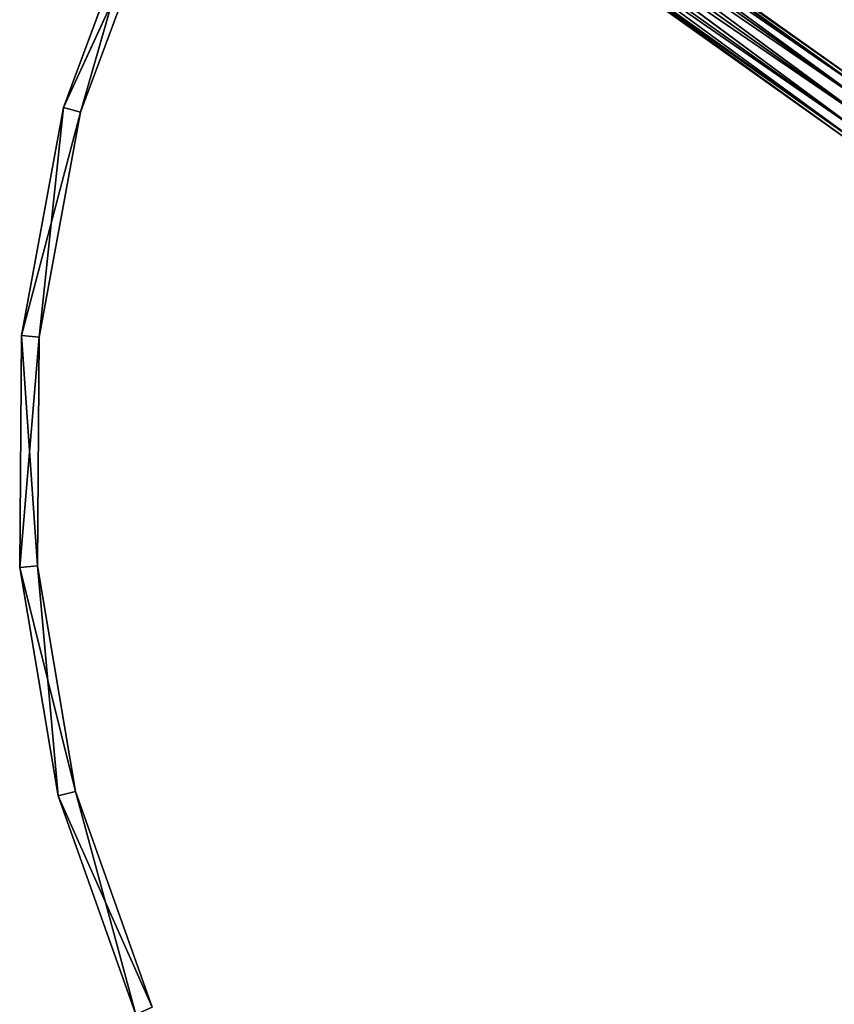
# Model space of a CAD drawing. Extents: x 382 to 531, y 0 to 277.
# Tile 431 of 656: x 382 to 428, y 134 to 190. Entities that reach past the tile are written whole.
import ezdxf

# ---------------------------------------------------------------- set-up
doc = ezdxf.new("R2010")
doc.units = 0
doc.header["$LTSCALE"] = 25.4
doc.layers.get('0').update_dxf_attribs({"color": 13, "linetype": 'CONTINUOUS'})

# ---------------------------------------------------------------- blocks, each defined once
blk = doc.blocks.new('NEWPORT-I-KINKIET-8157_STL')
at = {"color": 254}
for p, q in [((-114.129, 259.243, 130.906), (-116.303, 259.243, 118.014)), ((-116.303, 259.243, 118.014), (-114.129, 129.243, 130.906)), ((-116.303, 259.243, 118.014), (-114.129, 129.243, 130.906)), ((-116.303, 259.243, 118.014), (-116.303, 129.243, 118.014)), ((-116.303, 259.243, 118.014), (-116.303, 129.243, 118.014)), ((-116.303, 259.243, 118.014), (-116.205, 259.243, 104.94)), ((-116.205, 259.243, 104.94), (-116.303, 129.243, 118.014)), ((-116.205, 259.243, 104.94), (-116.303, 129.243, 118.014)), ((-116.303, 259.243, 118.014), (-116.205, 259.243, 104.94)), ((-116.303, 259.243, 118.014), (-115.306, 259.243, 117.934)), ((-116.303, 259.243, 118.014), (-115.306, 259.243, 117.934)), ((-116.303, 259.243, 118.014), (-113.161, 259.243, 130.654)), ((-116.303, 259.243, 118.014), (-113.161, 259.243, 130.654)), ((-114.129, 259.243, 130.906), (-116.303, 259.243, 118.014)), ((-116.205, 259.243, 104.94), (-116.205, 129.243, 104.94)), ((-116.205, 259.243, 104.94), (-116.205, 129.243, 104.94)), ((-116.205, 259.243, 104.94), (-113.838, 259.243, 92.082)), ((-113.838, 259.243, 92.082), (-116.205, 129.243, 104.94)), ((-113.838, 259.243, 92.082), (-116.205, 129.243, 104.94)), ((-116.205, 259.243, 104.94), (-113.838, 259.243, 92.082)), ((-116.205, 259.243, 104.94), (-115.209, 259.243, 105.035)), ((-116.205, 259.243, 104.94), (-115.209, 259.243, 105.035)), ((-116.205, 259.243, 104.94), (-115.306, 259.243, 117.934)), ((-116.205, 259.243, 104.94), (-115.306, 259.243, 117.934)), ((-115.306, 259.243, 117.934), (-115.209, 259.243, 105.035)), ((-113.161, 259.243, 130.654), (-115.306, 259.243, 117.934)), ((-113.161, 129.243, 130.654), (-115.306, 259.243, 117.934)), ((-113.161, 259.243, 130.654), (-115.306, 259.243, 117.934)), ((-113.161, 129.243, 130.654), (-115.306, 259.243, 117.934)), ((-115.306, 129.243, 117.934), (-115.306, 259.243, 117.934)), ((-115.306, 129.243, 117.934), (-115.306, 259.243, 117.934)), ((-115.306, 129.243, 117.934), (-115.209, 259.243, 105.035)), ((-115.306, 259.243, 117.934), (-115.209, 259.243, 105.035)), ((-115.306, 129.243, 117.934), (-115.209, 259.243, 105.035)), ((-113.838, 259.243, 92.082), (-115.209, 259.243, 105.035)), ((-115.209, 259.243, 105.035), (-112.874, 259.243, 92.348)), ((-113.838, 259.243, 92.082), (-115.209, 259.243, 105.035)), ((-115.209, 129.243, 105.035), (-115.209, 259.243, 105.035)), ((-115.209, 129.243, 105.035), (-115.209, 259.243, 105.035)), ((-115.209, 129.243, 105.035), (-112.874, 259.243, 92.348)), ((-115.209, 259.243, 105.035), (-112.874, 259.243, 92.348)), ((-115.209, 129.243, 105.035), (-112.874, 259.243, 92.348)), ((-109.749, 259.243, 143.224), (-114.129, 259.243, 130.906)), ((-114.129, 259.243, 130.906), (-109.749, 129.243, 143.224)), ((-114.129, 259.243, 130.906), (-109.749, 129.243, 143.224)), ((-114.129, 259.243, 130.906), (-114.129, 129.243, 130.906)), ((-114.129, 259.243, 130.906), (-114.129, 129.243, 130.906)), ((-114.129, 259.243, 130.906), (-113.161, 259.243, 130.654)), ((-114.129, 259.243, 130.906), (-113.161, 259.243, 130.654)), ((-114.129, 259.243, 130.906), (-108.84, 259.243, 142.808)), ((-114.129, 259.243, 130.906), (-108.84, 259.243, 142.808)), ((-109.749, 259.243, 143.224), (-114.129, 259.243, 130.906)), ((-113.838, 259.243, 92.082), (-113.838, 129.243, 92.082)), ((-113.838, 259.243, 92.082), (-113.838, 129.243, 92.082)), ((-113.838, 259.243, 92.082), (-109.275, 259.243, 79.831)), ((-109.275, 259.243, 79.831), (-113.838, 129.243, 92.082)), ((-109.275, 259.243, 79.831), (-113.838, 129.243, 92.082)), ((-113.838, 259.243, 92.082), (-109.275, 259.243, 79.831)), ((-113.838, 259.243, 92.082), (-112.874, 259.243, 92.348)), ((-113.838, 259.243, 92.082), (-112.874, 259.243, 92.348)), ((-108.84, 259.243, 142.808), (-113.161, 259.243, 130.654)), ((-108.84, 129.243, 142.808), (-113.161, 259.243, 130.654)), ((-108.84, 259.243, 142.808), (-113.161, 259.243, 130.654)), ((-108.84, 129.243, 142.808), (-113.161, 259.243, 130.654)), ((-113.161, 129.243, 130.654), (-113.161, 259.243, 130.654)), ((-113.161, 129.243, 130.654), (-113.161, 259.243, 130.654)), ((-109.275, 259.243, 79.831), (-112.874, 259.243, 92.348)), ((-112.874, 259.243, 92.348), (-108.372, 259.243, 80.26)), ((-109.275, 259.243, 79.831), (-112.874, 259.243, 92.348)), ((-112.874, 129.243, 92.348), (-112.874, 259.243, 92.348)), ((-112.874, 129.243, 92.348), (-112.874, 259.243, 92.348)), ((-112.874, 129.243, 92.348), (-108.372, 259.243, 80.26)), ((-112.874, 259.243, 92.348), (-108.372, 259.243, 80.26)), ((-112.874, 129.243, 92.348), (-108.372, 259.243, 80.26)), ((-116.303, 129.243, 118.014), (-114.129, 129.243, 130.906)), ((-116.205, 129.243, 104.94), (-116.303, 129.243, 118.014)), ((-116.303, 129.243, 118.014), (-114.129, 129.243, 130.906)), ((-116.303, 129.243, 118.014), (-115.306, 129.243, 117.934)), ((-116.303, 129.243, 118.014), (-115.306, 129.243, 117.934)), ((-116.303, 129.243, 118.014), (-115.209, 129.243, 105.035)), ((-116.303, 129.243, 118.014), (-115.209, 129.243, 105.035)), ((-116.205, 129.243, 104.94), (-116.303, 129.243, 118.014)), ((-113.838, 129.243, 92.082), (-116.205, 129.243, 104.94)), ((-116.205, 129.243, 104.94), (-115.209, 129.243, 105.035)), ((-116.205, 129.243, 104.94), (-115.209, 129.243, 105.035)), ((-116.205, 129.243, 104.94), (-112.874, 129.243, 92.348)), ((-116.205, 129.243, 104.94), (-112.874, 129.243, 92.348)), ((-113.838, 129.243, 92.082), (-116.205, 129.243, 104.94)), ((-114.129, 129.243, 130.906), (-115.306, 129.243, 117.934)), ((-115.306, 129.243, 117.934), (-113.161, 129.243, 130.654)), ((-114.129, 129.243, 130.906), (-115.306, 129.243, 117.934)), ((-115.209, 129.243, 105.035), (-115.306, 129.243, 117.934)), ((-115.306, 129.243, 117.934), (-113.161, 129.243, 130.654)), ((-115.209, 129.243, 105.035), (-115.306, 129.243, 117.934)), ((-112.874, 129.243, 92.348), (-115.209, 129.243, 105.035)), ((-112.874, 129.243, 92.348), (-115.209, 129.243, 105.035)), ((-114.129, 129.243, 130.906), (-109.749, 129.243, 143.224)), ((-114.129, 129.243, 130.906), (-109.749, 129.243, 143.224)), ((-114.129, 129.243, 130.906), (-113.161, 129.243, 130.654)), ((-114.129, 129.243, 130.906), (-113.161, 129.243, 130.654)), ((-109.275, 129.243, 79.831), (-113.838, 129.243, 92.082)), ((-113.838, 129.243, 92.082), (-112.874, 129.243, 92.348)), ((-113.838, 129.243, 92.082), (-112.874, 129.243, 92.348)), ((-113.838, 129.243, 92.082), (-108.372, 129.243, 80.26)), ((-113.838, 129.243, 92.082), (-108.372, 129.243, 80.26)), ((-109.275, 129.243, 79.831), (-113.838, 129.243, 92.082)), ((-109.749, 129.243, 143.224), (-113.161, 129.243, 130.654)), ((-113.161, 129.243, 130.654), (-108.84, 129.243, 142.808)), ((-109.749, 129.243, 143.224), (-113.161, 129.243, 130.654)), ((-113.161, 129.243, 130.654), (-108.84, 129.243, 142.808)), ((-108.372, 129.243, 80.26), (-112.874, 129.243, 92.348)), ((-108.372, 129.243, 80.26), (-112.874, 129.243, 92.348))]:
    blk.add_line(p, q, dxfattribs=at)
at = {"color": 7}
for p, q in [((-69.203, 146.173, 93.275), (-102.387, 131.234, 70.342)), ((-69.203, 146.173, 93.275), (-102.387, 131.234, 70.342)), ((-68.823, 146.362, 92.625), (-102.218, 131.752, 69.788)), ((-68.823, 146.362, 92.625), (-102.218, 131.752, 69.788)), ((-69.203, 146.173, 93.275), (-102.218, 131.752, 69.788)), ((-69.203, 146.173, 93.275), (-102.218, 131.752, 69.788)), ((-68.823, 146.362, 92.625), (-101.839, 131.941, 69.137)), ((-68.823, 146.362, 92.625), (-101.839, 131.941, 69.137)), ((-68.333, 146.173, 92.053), (-101.839, 131.941, 69.137)), ((-68.333, 146.173, 92.053), (-101.839, 131.941, 69.137)), ((-68.333, 146.173, 92.053), (-101.349, 131.752, 68.565)), ((-68.333, 146.173, 92.053), (-101.349, 131.752, 68.565)), ((-69.371, 145.655, 93.829), (-102.387, 131.234, 70.342)), ((-69.371, 145.655, 93.829), (-102.387, 131.234, 70.342)), ((-69.371, 145.655, 93.829), (-102.298, 130.528, 70.651)), ((-69.371, 145.655, 93.829), (-102.298, 130.528, 70.651)), ((-67.865, 145.655, 91.712), (-101.349, 131.752, 68.565)), ((-67.865, 145.655, 91.712), (-101.349, 131.752, 68.565)), ((-67.865, 145.655, 91.712), (-100.881, 131.234, 68.225)), ((-67.865, 145.655, 91.712), (-100.881, 131.234, 68.225)), ((-69.283, 144.949, 94.139), (-102.298, 130.528, 70.651)), ((-69.283, 144.949, 94.139), (-102.298, 130.528, 70.651)), ((-69.283, 144.949, 94.139), (-101.977, 129.821, 70.633)), ((-69.283, 144.949, 94.139), (-101.977, 129.821, 70.633)), ((-67.544, 144.949, 91.694), (-100.881, 131.234, 68.225)), ((-67.544, 144.949, 91.694), (-100.881, 131.234, 68.225)), ((-67.544, 144.949, 91.694), (-100.559, 130.528, 68.207)), ((-67.544, 144.949, 91.694), (-100.559, 130.528, 68.207)), ((-68.961, 144.242, 94.121), (-101.977, 129.821, 70.633)), ((-68.961, 144.242, 94.121), (-101.977, 129.821, 70.633)), ((-68.961, 144.242, 94.121), (-101.509, 129.304, 70.293)), ((-68.961, 144.242, 94.121), (-101.509, 129.304, 70.293)), ((-67.455, 144.242, 92.004), (-100.559, 130.528, 68.207)), ((-67.455, 144.242, 92.004), (-100.559, 130.528, 68.207)), ((-67.455, 144.242, 92.004), (-100.471, 129.821, 68.516)), ((-67.455, 144.242, 92.004), (-100.471, 129.821, 68.516)), ((-68.493, 143.725, 93.78), (-101.509, 129.304, 70.293)), ((-68.493, 143.725, 93.78), (-101.509, 129.304, 70.293)), ((-101.019, 129.115, 69.72), (-68.493, 143.725, 93.78)), ((-101.019, 129.115, 69.72), (-68.493, 143.725, 93.78)), ((-68.003, 143.536, 93.208), (-101.019, 129.115, 69.72)), ((-68.003, 143.536, 93.208), (-101.019, 129.115, 69.72)), ((-67.623, 143.725, 92.558), (-100.639, 129.304, 69.07)), ((-67.623, 143.725, 92.558), (-100.639, 129.304, 69.07)), ((-68.003, 143.536, 93.208), (-100.639, 129.304, 69.07)), ((-68.003, 143.536, 93.208), (-100.639, 129.304, 69.07)), ((-67.623, 143.725, 92.558), (-100.471, 129.821, 68.516)), ((-67.623, 143.725, 92.558), (-100.471, 129.821, 68.516))]:
    blk.add_line(p, q, dxfattribs=at)
at = {"color": 254}
mesh = blk.add_polyface(dxfattribs=at)
corners = [(-116.303, 259.243, 118.014), (-114.129, 129.243, 130.906), (-114.129, 259.243, 130.906)]
mesh.append_faces([[corners[k] for k in face] for face in [(0, 1, 2)]], dxfattribs={"color": 254})
mesh = blk.add_polyface(dxfattribs=at)
corners = [(-116.303, 259.243, 118.014), (-116.303, 129.243, 118.014), (-114.129, 129.243, 130.906)]
mesh.append_faces([[corners[k] for k in face] for face in [(0, 1, 2)]], dxfattribs={"color": 254})
mesh = blk.add_polyface(dxfattribs=at)
corners = [(-116.205, 259.243, 104.94), (-116.303, 129.243, 118.014), (-116.303, 259.243, 118.014)]
mesh.append_faces([[corners[k] for k in face] for face in [(0, 1, 2)]], dxfattribs={"color": 254})
mesh = blk.add_polyface(dxfattribs=at)
corners = [(-116.205, 259.243, 104.94), (-116.205, 129.243, 104.94), (-116.303, 129.243, 118.014)]
mesh.append_faces([[corners[k] for k in face] for face in [(0, 1, 2)]], dxfattribs={"color": 254})
mesh = blk.add_polyface(dxfattribs=at)
corners = [(-116.303, 259.243, 118.014), (-115.306, 259.243, 117.934), (-116.205, 259.243, 104.94)]
mesh.append_faces([[corners[k] for k in face] for face in [(0, 1, 2)]], dxfattribs={"color": 254})
mesh = blk.add_polyface(dxfattribs=at)
corners = [(-113.161, 259.243, 130.654), (-115.306, 259.243, 117.934), (-116.303, 259.243, 118.014)]
mesh.append_faces([[corners[k] for k in face] for face in [(0, 1, 2)]], dxfattribs={"color": 254})
mesh = blk.add_polyface(dxfattribs=at)
corners = [(-114.129, 259.243, 130.906), (-113.161, 259.243, 130.654), (-116.303, 259.243, 118.014)]
mesh.append_faces([[corners[k] for k in face] for face in [(0, 1, 2)]], dxfattribs={"color": 254})
mesh = blk.add_polyface(dxfattribs=at)
corners = [(-113.838, 259.243, 92.082), (-116.205, 129.243, 104.94), (-116.205, 259.243, 104.94)]
mesh.append_faces([[corners[k] for k in face] for face in [(0, 1, 2)]], dxfattribs={"color": 254})
mesh = blk.add_polyface(dxfattribs=at)
corners = [(-113.838, 259.243, 92.082), (-113.838, 129.243, 92.082), (-116.205, 129.243, 104.94)]
mesh.append_faces([[corners[k] for k in face] for face in [(0, 1, 2)]], dxfattribs={"color": 254})
mesh = blk.add_polyface(dxfattribs=at)
corners = [(-115.209, 259.243, 105.035), (-113.838, 259.243, 92.082), (-116.205, 259.243, 104.94)]
mesh.append_faces([[corners[k] for k in face] for face in [(0, 1, 2)]], dxfattribs={"color": 254})
mesh = blk.add_polyface(dxfattribs=at)
corners = [(-115.306, 259.243, 117.934), (-115.209, 259.243, 105.035), (-116.205, 259.243, 104.94)]
mesh.append_faces([[corners[k] for k in face] for face in [(0, 1, 2)]], dxfattribs={"color": 254})
mesh = blk.add_polyface(dxfattribs=at)
corners = [(-113.161, 259.243, 130.654), (-113.161, 129.243, 130.654), (-115.306, 259.243, 117.934)]
mesh.append_faces([[corners[k] for k in face] for face in [(0, 1, 2)]], dxfattribs={"color": 254})
mesh = blk.add_polyface(dxfattribs=at)
corners = [(-115.306, 259.243, 117.934), (-113.161, 129.243, 130.654), (-115.306, 129.243, 117.934)]
mesh.append_faces([[corners[k] for k in face] for face in [(0, 1, 2)]], dxfattribs={"color": 254})
mesh = blk.add_polyface(dxfattribs=at)
corners = [(-115.306, 259.243, 117.934), (-115.306, 129.243, 117.934), (-115.209, 259.243, 105.035)]
mesh.append_faces([[corners[k] for k in face] for face in [(0, 1, 2)]], dxfattribs={"color": 254})
mesh = blk.add_polyface(dxfattribs=at)
corners = [(-115.209, 259.243, 105.035), (-115.306, 129.243, 117.934), (-115.209, 129.243, 105.035)]
mesh.append_faces([[corners[k] for k in face] for face in [(0, 1, 2)]], dxfattribs={"color": 254})
mesh = blk.add_polyface(dxfattribs=at)
corners = [(-115.209, 259.243, 105.035), (-112.874, 259.243, 92.348), (-113.838, 259.243, 92.082)]
mesh.append_faces([[corners[k] for k in face] for face in [(0, 1, 2)]], dxfattribs={"color": 254})
mesh = blk.add_polyface(dxfattribs=at)
corners = [(-115.209, 259.243, 105.035), (-115.209, 129.243, 105.035), (-112.874, 259.243, 92.348)]
mesh.append_faces([[corners[k] for k in face] for face in [(0, 1, 2)]], dxfattribs={"color": 254})
mesh = blk.add_polyface(dxfattribs=at)
corners = [(-112.874, 259.243, 92.348), (-115.209, 129.243, 105.035), (-112.874, 129.243, 92.348)]
mesh.append_faces([[corners[k] for k in face] for face in [(0, 1, 2)]], dxfattribs={"color": 254})
mesh = blk.add_polyface(dxfattribs=at)
corners = [(-114.129, 259.243, 130.906), (-109.749, 129.243, 143.224), (-109.749, 259.243, 143.224)]
mesh.append_faces([[corners[k] for k in face] for face in [(0, 1, 2)]], dxfattribs={"color": 254})
mesh = blk.add_polyface(dxfattribs=at)
corners = [(-114.129, 259.243, 130.906), (-114.129, 129.243, 130.906), (-109.749, 129.243, 143.224)]
mesh.append_faces([[corners[k] for k in face] for face in [(0, 1, 2)]], dxfattribs={"color": 254})
mesh = blk.add_polyface(dxfattribs=at)
corners = [(-108.84, 259.243, 142.808), (-113.161, 259.243, 130.654), (-114.129, 259.243, 130.906)]
mesh.append_faces([[corners[k] for k in face] for face in [(0, 1, 2)]], dxfattribs={"color": 254})
mesh = blk.add_polyface(dxfattribs=at)
corners = [(-109.749, 259.243, 143.224), (-108.84, 259.243, 142.808), (-114.129, 259.243, 130.906)]
mesh.append_faces([[corners[k] for k in face] for face in [(0, 1, 2)]], dxfattribs={"color": 254})
mesh = blk.add_polyface(dxfattribs=at)
corners = [(-109.275, 259.243, 79.831), (-113.838, 129.243, 92.082), (-113.838, 259.243, 92.082)]
mesh.append_faces([[corners[k] for k in face] for face in [(0, 1, 2)]], dxfattribs={"color": 254})
mesh = blk.add_polyface(dxfattribs=at)
corners = [(-109.275, 259.243, 79.831), (-109.275, 129.243, 79.831), (-113.838, 129.243, 92.082)]
mesh.append_faces([[corners[k] for k in face] for face in [(0, 1, 2)]], dxfattribs={"color": 254})
mesh = blk.add_polyface(dxfattribs=at)
corners = [(-112.874, 259.243, 92.348), (-109.275, 259.243, 79.831), (-113.838, 259.243, 92.082)]
mesh.append_faces([[corners[k] for k in face] for face in [(0, 1, 2)]], dxfattribs={"color": 254})
mesh = blk.add_polyface(dxfattribs=at)
corners = [(-108.84, 259.243, 142.808), (-108.84, 129.243, 142.808), (-113.161, 259.243, 130.654)]
mesh.append_faces([[corners[k] for k in face] for face in [(0, 1, 2)]], dxfattribs={"color": 254})
mesh = blk.add_polyface(dxfattribs=at)
corners = [(-113.161, 259.243, 130.654), (-108.84, 129.243, 142.808), (-113.161, 129.243, 130.654)]
mesh.append_faces([[corners[k] for k in face] for face in [(0, 1, 2)]], dxfattribs={"color": 254})
mesh = blk.add_polyface(dxfattribs=at)
corners = [(-112.874, 259.243, 92.348), (-108.372, 259.243, 80.26), (-109.275, 259.243, 79.831)]
mesh.append_faces([[corners[k] for k in face] for face in [(0, 1, 2)]], dxfattribs={"color": 254})
mesh = blk.add_polyface(dxfattribs=at)
corners = [(-112.874, 259.243, 92.348), (-112.874, 129.243, 92.348), (-108.372, 259.243, 80.26)]
mesh.append_faces([[corners[k] for k in face] for face in [(0, 1, 2)]], dxfattribs={"color": 254})
mesh = blk.add_polyface(dxfattribs=at)
corners = [(-108.372, 259.243, 80.26), (-112.874, 129.243, 92.348), (-108.372, 129.243, 80.26)]
mesh.append_faces([[corners[k] for k in face] for face in [(0, 1, 2)]], dxfattribs={"color": 254})
at = {"color": 7}
mesh = blk.add_polyface(dxfattribs=at)
corners = [(-69.371, 145.655, 93.829), (-69.203, 146.173, 93.275), (-102.387, 131.234, 70.342)]
mesh.append_faces([[corners[k] for k in face] for face in [(0, 1, 2)]], dxfattribs={"color": 7})
mesh = blk.add_polyface(dxfattribs=at)
corners = [(-69.203, 146.173, 93.275), (-102.218, 131.752, 69.788), (-102.387, 131.234, 70.342)]
mesh.append_faces([[corners[k] for k in face] for face in [(0, 1, 2)]], dxfattribs={"color": 7})
mesh = blk.add_polyface(dxfattribs=at)
corners = [(-69.203, 146.173, 93.275), (-68.823, 146.362, 92.625), (-102.218, 131.752, 69.788)]
mesh.append_faces([[corners[k] for k in face] for face in [(0, 1, 2)]], dxfattribs={"color": 7})
mesh = blk.add_polyface(dxfattribs=at)
corners = [(-68.823, 146.362, 92.625), (-101.839, 131.941, 69.137), (-102.218, 131.752, 69.788)]
mesh.append_faces([[corners[k] for k in face] for face in [(0, 1, 2)]], dxfattribs={"color": 7})
mesh = blk.add_polyface(dxfattribs=at)
corners = [(-68.823, 146.362, 92.625), (-68.333, 146.173, 92.053), (-101.839, 131.941, 69.137)]
mesh.append_faces([[corners[k] for k in face] for face in [(0, 1, 2)]], dxfattribs={"color": 7})
mesh = blk.add_polyface(dxfattribs=at)
corners = [(-68.333, 146.173, 92.053), (-101.349, 131.752, 68.565), (-101.839, 131.941, 69.137)]
mesh.append_faces([[corners[k] for k in face] for face in [(0, 1, 2)]], dxfattribs={"color": 7})
mesh = blk.add_polyface(dxfattribs=at)
corners = [(-67.865, 145.655, 91.712), (-101.349, 131.752, 68.565), (-68.333, 146.173, 92.053)]
mesh.append_faces([[corners[k] for k in face] for face in [(0, 1, 2)]], dxfattribs={"color": 7})
mesh = blk.add_polyface(dxfattribs=at)
corners = [(-69.371, 145.655, 93.829), (-102.387, 131.234, 70.342), (-102.298, 130.528, 70.651)]
mesh.append_faces([[corners[k] for k in face] for face in [(0, 1, 2)]], dxfattribs={"color": 7})
mesh = blk.add_polyface(dxfattribs=at)
corners = [(-69.283, 144.949, 94.139), (-69.371, 145.655, 93.829), (-102.298, 130.528, 70.651)]
mesh.append_faces([[corners[k] for k in face] for face in [(0, 1, 2)]], dxfattribs={"color": 7})
mesh = blk.add_polyface(dxfattribs=at)
corners = [(-67.865, 145.655, 91.712), (-100.881, 131.234, 68.225), (-101.349, 131.752, 68.565)]
mesh.append_faces([[corners[k] for k in face] for face in [(0, 1, 2)]], dxfattribs={"color": 7})
mesh = blk.add_polyface(dxfattribs=at)
corners = [(-67.544, 144.949, 91.694), (-100.881, 131.234, 68.225), (-67.865, 145.655, 91.712)]
mesh.append_faces([[corners[k] for k in face] for face in [(0, 1, 2)]], dxfattribs={"color": 7})
mesh = blk.add_polyface(dxfattribs=at)
corners = [(-69.283, 144.949, 94.139), (-102.298, 130.528, 70.651), (-101.977, 129.821, 70.633)]
mesh.append_faces([[corners[k] for k in face] for face in [(0, 1, 2)]], dxfattribs={"color": 7})
mesh = blk.add_polyface(dxfattribs=at)
corners = [(-68.961, 144.242, 94.121), (-69.283, 144.949, 94.139), (-101.977, 129.821, 70.633)]
mesh.append_faces([[corners[k] for k in face] for face in [(0, 1, 2)]], dxfattribs={"color": 7})
mesh = blk.add_polyface(dxfattribs=at)
corners = [(-67.544, 144.949, 91.694), (-100.559, 130.528, 68.207), (-100.881, 131.234, 68.225)]
mesh.append_faces([[corners[k] for k in face] for face in [(0, 1, 2)]], dxfattribs={"color": 7})
mesh = blk.add_polyface(dxfattribs=at)
corners = [(-67.455, 144.242, 92.004), (-100.559, 130.528, 68.207), (-67.544, 144.949, 91.694)]
mesh.append_faces([[corners[k] for k in face] for face in [(0, 1, 2)]], dxfattribs={"color": 7})
mesh = blk.add_polyface(dxfattribs=at)
corners = [(-68.961, 144.242, 94.121), (-101.977, 129.821, 70.633), (-101.509, 129.304, 70.293)]
mesh.append_faces([[corners[k] for k in face] for face in [(0, 1, 2)]], dxfattribs={"color": 7})
mesh = blk.add_polyface(dxfattribs=at)
corners = [(-68.493, 143.725, 93.78), (-68.961, 144.242, 94.121), (-101.509, 129.304, 70.293)]
mesh.append_faces([[corners[k] for k in face] for face in [(0, 1, 2)]], dxfattribs={"color": 7})
mesh = blk.add_polyface(dxfattribs=at)
corners = [(-67.455, 144.242, 92.004), (-100.471, 129.821, 68.516), (-100.559, 130.528, 68.207)]
mesh.append_faces([[corners[k] for k in face] for face in [(0, 1, 2)]], dxfattribs={"color": 7})
mesh = blk.add_polyface(dxfattribs=at)
corners = [(-67.623, 143.725, 92.558), (-100.471, 129.821, 68.516), (-67.455, 144.242, 92.004)]
mesh.append_faces([[corners[k] for k in face] for face in [(0, 1, 2)]], dxfattribs={"color": 7})
mesh = blk.add_polyface(dxfattribs=at)
corners = [(-68.493, 143.725, 93.78), (-101.509, 129.304, 70.293), (-101.019, 129.115, 69.72)]
mesh.append_faces([[corners[k] for k in face] for face in [(0, 1, 2)]], dxfattribs={"color": 7})
mesh = blk.add_polyface(dxfattribs=at)
corners = [(-68.493, 143.725, 93.78), (-101.019, 129.115, 69.72), (-68.003, 143.536, 93.208)]
mesh.append_faces([[corners[k] for k in face] for face in [(0, 1, 2)]], dxfattribs={"color": 7})
mesh = blk.add_polyface(dxfattribs=at)
corners = [(-68.003, 143.536, 93.208), (-101.019, 129.115, 69.72), (-100.639, 129.304, 69.07)]
mesh.append_faces([[corners[k] for k in face] for face in [(0, 1, 2)]], dxfattribs={"color": 7})
mesh = blk.add_polyface(dxfattribs=at)
corners = [(-67.623, 143.725, 92.558), (-100.639, 129.304, 69.07), (-100.471, 129.821, 68.516)]
mesh.append_faces([[corners[k] for k in face] for face in [(0, 1, 2)]], dxfattribs={"color": 7})
mesh = blk.add_polyface(dxfattribs=at)
corners = [(-68.003, 143.536, 93.208), (-100.639, 129.304, 69.07), (-67.623, 143.725, 92.558)]
mesh.append_faces([[corners[k] for k in face] for face in [(0, 1, 2)]], dxfattribs={"color": 7})
at = {"color": 254}
mesh = blk.add_polyface(dxfattribs=at)
corners = [(-114.129, 129.243, 130.906), (-116.303, 129.243, 118.014), (-115.306, 129.243, 117.934)]
mesh.append_faces([[corners[k] for k in face] for face in [(0, 1, 2)]], dxfattribs={"color": 254})
mesh = blk.add_polyface(dxfattribs=at)
corners = [(-116.303, 129.243, 118.014), (-115.209, 129.243, 105.035), (-115.306, 129.243, 117.934)]
mesh.append_faces([[corners[k] for k in face] for face in [(0, 1, 2)]], dxfattribs={"color": 254})
mesh = blk.add_polyface(dxfattribs=at)
corners = [(-116.303, 129.243, 118.014), (-116.205, 129.243, 104.94), (-115.209, 129.243, 105.035)]
mesh.append_faces([[corners[k] for k in face] for face in [(0, 1, 2)]], dxfattribs={"color": 254})
mesh = blk.add_polyface(dxfattribs=at)
corners = [(-115.209, 129.243, 105.035), (-116.205, 129.243, 104.94), (-112.874, 129.243, 92.348)]
mesh.append_faces([[corners[k] for k in face] for face in [(0, 1, 2)]], dxfattribs={"color": 254})
mesh = blk.add_polyface(dxfattribs=at)
corners = [(-116.205, 129.243, 104.94), (-113.838, 129.243, 92.082), (-112.874, 129.243, 92.348)]
mesh.append_faces([[corners[k] for k in face] for face in [(0, 1, 2)]], dxfattribs={"color": 254})
mesh = blk.add_polyface(dxfattribs=at)
corners = [(-114.129, 129.243, 130.906), (-115.306, 129.243, 117.934), (-113.161, 129.243, 130.654)]
mesh.append_faces([[corners[k] for k in face] for face in [(0, 1, 2)]], dxfattribs={"color": 254})
mesh = blk.add_polyface(dxfattribs=at)
corners = [(-109.749, 129.243, 143.224), (-114.129, 129.243, 130.906), (-113.161, 129.243, 130.654)]
mesh.append_faces([[corners[k] for k in face] for face in [(0, 1, 2)]], dxfattribs={"color": 254})
mesh = blk.add_polyface(dxfattribs=at)
corners = [(-112.874, 129.243, 92.348), (-113.838, 129.243, 92.082), (-108.372, 129.243, 80.26)]
mesh.append_faces([[corners[k] for k in face] for face in [(0, 1, 2)]], dxfattribs={"color": 254})
mesh = blk.add_polyface(dxfattribs=at)
corners = [(-113.838, 129.243, 92.082), (-109.275, 129.243, 79.831), (-108.372, 129.243, 80.26)]
mesh.append_faces([[corners[k] for k in face] for face in [(0, 1, 2)]], dxfattribs={"color": 254})
mesh = blk.add_polyface(dxfattribs=at)
corners = [(-109.749, 129.243, 143.224), (-113.161, 129.243, 130.654), (-108.84, 129.243, 142.808)]
mesh.append_faces([[corners[k] for k in face] for face in [(0, 1, 2)]], dxfattribs={"color": 254})

msp = doc.modelspace()

# ---------------------------------------------------------------- block references
at = {"color": 0, "extrusion": (0, -1, 6.12323e-17)}
msp.add_blockref('NEWPORT-I-KINKIET-8157_STL', (498.27, 722.777, -277.036), dxfattribs=at)

doc.saveas('drawing.dxf')
